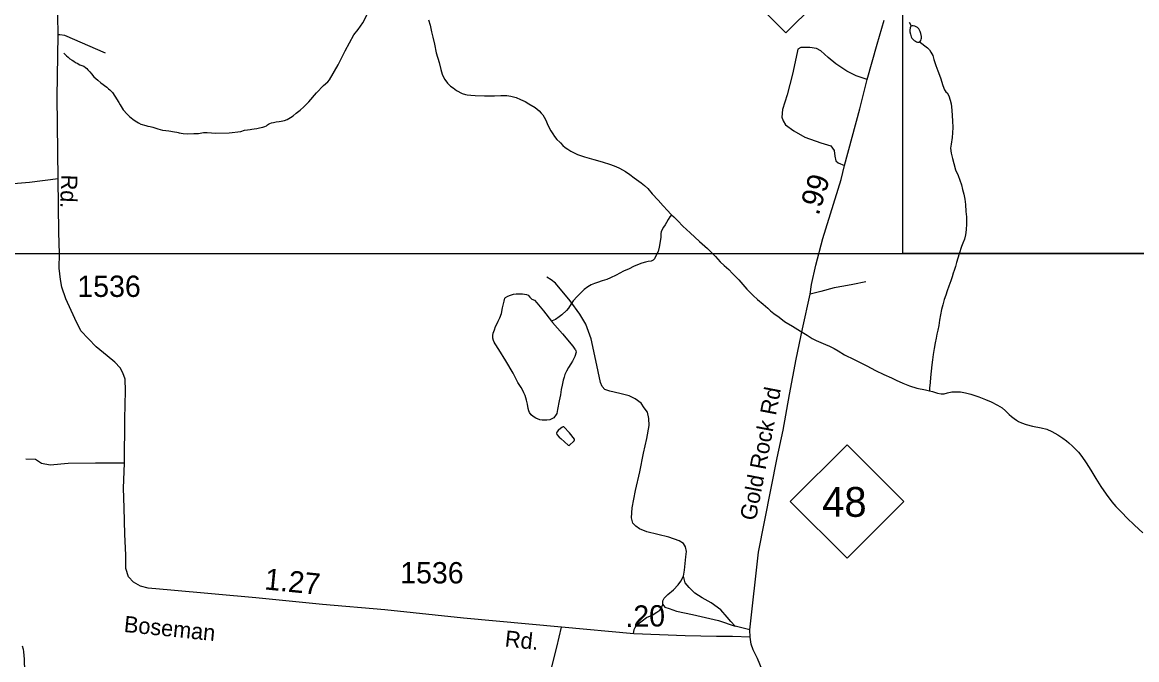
# Model space of a CAD drawing. Extents: x 2220236 to 2384410, y 720751 to 894131.
# Drawn here: x 2347089 to 2353622, y 823644 to 827382 of the extents above; entities that cross this region are included whole.
import ezdxf

# ---------------------------------------------------------------- set-up
doc = ezdxf.new("R2010")
doc.units = 0
for name, color, linetype in [('Exist Hydrographic Creek Single Shore', 7, 'Continuous'), ('Exist Hydrographic Misc Water Feature', 7, 'Continuous'), ('Exist Hydrographic Pond Under 1500 Sq Ft', 7, 'Continuous'), ('Exist Road Non-System Type 51', 7, 'Continuous'), ('Exist Road Primary NC Attributed', 7, 'Continuous'), ('Exist Road Primary NC Label', 7, 'Continuous'), ('Exist Road Primary NC Service Mileage Hundredths English Label', 7, 'Continuous'), ('Exist Road Primary NC Shield CELL', 7, 'Continuous'), ('Exist Road Primary NC Shield Number Label', 7, 'Continuous'), ('Exist Road Secondary Mileage Hundredths English Label', 7, 'Continuous'), ('Exist Road Secondary Type 51 Attributed', 7, 'Continuous'), ('Exist Road Secondary Type 51 Label', 7, 'Continuous'), ('Exist Road Secondary Type 51 Number Label', 7, 'Continuous'), ('Map Preparation Inset Cut Line', 7, 'Continuous')]:
    doc.layers.add(name, color=color, linetype=linetype)

msp = doc.modelspace()

# ---------------------------------------------------------------- linework, layer by layer
at = {"layer": 'Exist Hydrographic Creek Single Shore'}
for points in [[(2349470.8, 827397), (2349479.3, 827365.5), (2349487.8, 827327.1), (2349496.1, 827294), (2349504.6, 827253.9), (2349515.2, 827203.5), (2349532, 827146.1), (2349542.5, 827105.5), (2349550.8, 827077.9), (2349557.5, 827060.8), (2349565.3, 827046.4), (2349581.6, 827025), (2349599.7, 827006.7), (2349613.9, 826996.8), (2349633.8, 826982.9), (2349668, 826965.2), (2349686.7, 826958.8), (2349696.3, 826955.9), (2349717.7, 826954.1), (2349744.4, 826952.9), (2349798.3, 826950.9), (2349856.3, 826951.6), (2349894.4, 826952.5), (2349928.9, 826952.3), (2349952.3, 826948.9), (2349984.4, 826941.4), (2350010.5, 826930), (2350036.9, 826917.9), (2350059.2, 826904.1), (2350095.2, 826882.6), (2350119.6, 826863.2), (2350131.6, 826849.6), (2350139.9, 826839.4), (2350156.2, 826811.2), (2350172.7, 826775.8), (2350187.1, 826746.2), (2350198.3, 826727.6), (2350208.4, 826713.3), (2350223.6, 826694.2), (2350239.7, 826678.4), (2350243.8, 826674.7), (2350257.8, 826660.5), (2350272.1, 826648.6), (2350287.3, 826637.7), (2350304.5, 826626.9), (2350344.7, 826607.2), (2350384.7, 826592.5), (2350439.2, 826576.6), (2350489.3, 826563.3), (2350537.5, 826547.8), (2350569.5, 826536), (2350589.6, 826526.3), (2350607.7, 826517.2), (2350625.8, 826506.5), (2350650.2, 826489.4), (2350676.3, 826469.8), (2350716.8, 826440.3), (2350736.8, 826424.7), (2350755.3, 826406.7), (2350781.5, 826376.6), (2350815.8, 826339.3), (2350846.4, 826305.4), (2350870.9, 826277.6), (2350891.1, 826256.4), (2350895.9, 826252.3)], [(2350895.9, 826252.3), (2350909.1, 826240.7), (2350931.4, 826218.7), (2350961.9, 826187.1), (2351004.2, 826147.8), (2351058.8, 826096.5), (2351105.5, 826055.1), (2351152, 826007.8), (2351180.5, 825977.8), (2351204.7, 825955.8), (2351230.9, 825932.2), (2351253.2, 825908.5), (2351283.7, 825878.6), (2351289.8, 825872.9), (2351336.4, 825817.4), (2351374.7, 825779.6), (2351399.3, 825756), (2351431.6, 825728.7), (2351459.8, 825705.3), (2351475.9, 825689.5), (2351494.2, 825675.5), (2351526.3, 825652.2), (2351557.2, 825627.8), (2351567.3, 825621), (2351604.9, 825600.3), (2351651.4, 825571), (2351689.8, 825547.9), (2351720.1, 825527.8), (2351742.2, 825516.6), (2351798.3, 825493.3), (2351820.4, 825483.7), (2351848.5, 825470.1), (2351872.7, 825456.3), (2351909.2, 825432.2), (2351965.4, 825404.9), (2352040.1, 825367.9), (2352090.1, 825340.5), (2352140.7, 825316.9), (2352184.8, 825297.4), (2352212.9, 825283.8), (2352251.1, 825265.6), (2352289.4, 825250.8), (2352333.6, 825237.2), (2352383.7, 825226.1), (2352407.8, 825220.5)], [(2352407.8, 825220.5), (2352425.7, 825216.3), (2352454, 825206.7), (2352476.1, 825203.6), (2352493.5, 825204.3), (2352514, 825210.1), (2352538.1, 825214.4), (2352562, 825216), (2352589.9, 825214.8), (2352617.7, 825208.4), (2352650.2, 825201.5), (2352696.5, 825185.4), (2352736.5, 825170), (2352768.6, 825156.5), (2352807.1, 825137.4), (2352833, 825121.4), (2352853.4, 825103.2), (2352875.6, 825082.1), (2352889.2, 825071.2), (2352903.8, 825058.6), (2352918.1, 825048.4), (2352930.2, 825040.7), (2352946.3, 825032.5), (2352974.2, 825022.8), (2353012.3, 825013.8), (2353062.6, 825004.4), (2353094.8, 824995.9), (2353124.9, 824983), (2353159.2, 824963.1), (2353188.9, 824942.9), (2353210.5, 824928.4), (2353224.8, 824915.9), (2353245.9, 824896.1), (2353280.5, 824860.7), (2353300.5, 824836.9), (2353327, 824799.3), (2353353.8, 824755.4), (2353382.3, 824708), (2353412.8, 824660), (2353443.2, 824614.6), (2353475.9, 824570.7), (2353500.3, 824543.1), (2353518.4, 824525.8), (2353536.6, 824505.9), (2353565.1, 824475.9), (2353609.5, 824432.7), (2353658.2, 824389.4)], [(2347088.4, 823726.8), (2347092.8, 823706.6), (2347094.8, 823691), (2347099.5, 823648.5), (2347102.5, 823574.8)]]:
    msp.add_lwpolyline(points, dxfattribs=at)
at = {"layer": 'Exist Hydrographic Misc Water Feature'}
for points in [[(2347332, 827200.5), (2347348, 827184.8), (2347358.2, 827177), (2347368.1, 827168.2), (2347380.2, 827160.5), (2347390.3, 827154.3), (2347400.5, 827146.5), (2347410.5, 827143), (2347426.3, 827132.8), (2347438.6, 827129.4), (2347450, 827123.9), (2347458.5, 827117.1), (2347466.6, 827111.5), (2347472.8, 827103.5), (2347484.8, 827091.9), (2347494.8, 827079.8), (2347509, 827061.7), (2347531.1, 827043.6), (2347549.5, 827026.3), (2347583.7, 827000.8), (2347593.6, 826992), (2347601.7, 826986.7), (2347607.8, 826980.4), (2347617.7, 826971), (2347632.1, 826948.6), (2347654.3, 826910.8), (2347662.4, 826897.3), (2347680.6, 826869.2), (2347703, 826843.2), (2347719.1, 826827.4), (2347745.2, 826807.8), (2347759.4, 826797.9), (2347769.5, 826791.7), (2347783.5, 826785.7), (2347813.4, 826776.1), (2347823.7, 826773.3), (2347837.6, 826770.6), (2347853.6, 826766.3), (2347883.5, 826757), (2347909.7, 826750.5), (2347929.8, 826747.4), (2347947.6, 826744.9), (2347959.8, 826743.7), (2347969.8, 826741.5), (2347981.7, 826739.7), (2347993.9, 826737.6), (2348001.9, 826735.6), (2348007.9, 826733.2), (2348019.7, 826732), (2348031.9, 826730.2), (2348056, 826728), (2348094, 826730.2), (2348121.9, 826730.6), (2348151.9, 826735.2), (2348173.2, 826736), (2348223.9, 826731.5), (2348301.9, 826733.7), (2348369.8, 826742.4), (2348391.9, 826748.9), (2348409.9, 826750.6), (2348423.9, 826752.8), (2348433.7, 826754.9), (2348447.7, 826757.1), (2348463.7, 826759.4), (2348479.6, 826763.3), (2348499.8, 826767.4), (2348510.8, 826771.2), (2348519.5, 826775.5), (2348525.5, 826780), (2348531.6, 826784.2), (2348539.3, 826787.8), (2348549.3, 826792.4), (2348561.4, 826794.6), (2348577.3, 826798.5), (2348595.2, 826800.9), (2348607.3, 826803), (2348625.2, 826807), (2348641.4, 826812.6), (2348661.3, 826823.3), (2348677, 826832.8), (2348695, 826849.3), (2348716.9, 826867.2), (2348738.8, 826885.5), (2348768.4, 826916.3), (2348814.2, 826968), (2348853.8, 827012.3), (2348879.5, 827033.1), (2348889.5, 827045), (2348940.8, 827131.8), (2348982.1, 827213.9), (2349007.7, 827261.5), (2349033.3, 827308.5), (2349057, 827340.7), (2349071, 827358.6), (2349084.6, 827378.9), (2349112.3, 827430.9)], [(2352287.9, 827383.5), (2352296.6, 827369.8), (2352299.4, 827358.4)], [(2352349.4, 827267.9), (2352363.6, 827257.6), (2352379.6, 827244.5), (2352395.8, 827232.7), (2352408.1, 827220.1), (2352416.2, 827206.6), (2352426.2, 827186.4), (2352432.7, 827164.6), (2352445, 827129), (2352457.4, 827097.4), (2352471.9, 827056.9), (2352486.6, 827011.6), (2352495.2, 826985.7), (2352503.5, 826973.9), (2352511, 826967.6), (2352521.2, 826950), (2352529.5, 826925.7), (2352534, 826903.6), (2352538.4, 826867.6), (2352540.7, 826834.3), (2352543, 826803.8), (2352543.5, 826766.1), (2352541.9, 826734.2), (2352540.1, 826706.2), (2352534.7, 826668.3), (2352530.8, 826644.1), (2352535.3, 826614.1), (2352541.8, 826583.9), (2352549.9, 826554), (2352560.3, 826516.7), (2352574.8, 826482.8), (2352585.1, 826457), (2352595, 826429.5), (2352601.8, 826400.9), (2352608.1, 826374.9), (2352614.6, 826344.9), (2352618.9, 826312.9), (2352621.5, 826273), (2352623.8, 826240.9), (2352624.1, 826200.9), (2352622.6, 826164.7), (2352618.9, 826135.1), (2352613.3, 826110.9), (2352603.5, 826086.8), (2352595.8, 826066.8), (2352582.4, 826024.3), (2352574.6, 825998.7), (2352566.8, 825973.7), (2352559.2, 825950.4), (2352551.6, 825926.2), (2352545.7, 825910.5), (2352540, 825889.6), (2352532.1, 825865.6), (2352520.6, 825834), (2352510.8, 825808), (2352503.4, 825781.4), (2352493.6, 825755.8), (2352486, 825725.9), (2352478.3, 825697.7), (2352467, 825634.9), (2352461.4, 825603.5), (2352455.6, 825577), (2352451, 825552.8), (2352446.4, 825530.6), (2352440.6, 825503.1), (2352435.1, 825468.5), (2352429.3, 825434.7), (2352425.7, 825402.4), (2352422.2, 825374.4), (2352416.6, 825336.4), (2352413.1, 825300.2), (2352411.4, 825270.6), (2352407.8, 825236.9), (2352407.8, 825220.5)], [(2350895.9, 826252.3), (2350885.5, 826241.4), (2350875.6, 826226.2), (2350865.8, 826207.8), (2350857.9, 826194.3), (2350848.3, 826179.8), (2350838.4, 826164), (2350834.3, 826153), (2350832.7, 826144), (2350832.9, 826121.7), (2350829.4, 826096.3), (2350823.5, 826063.3), (2350816, 826039), (2350802.1, 826008.9), (2350794.4, 825995.4), (2350786.6, 825986.9), (2350776.7, 825980.9), (2350758.4, 825978.5), (2350742.5, 825974.6), (2350720.6, 825970.4), (2350694.8, 825960.2), (2350672.9, 825949.4), (2350647.2, 825936.9), (2350613.3, 825923.4), (2350569.6, 825900.2), (2350537.7, 825884.2), (2350515.8, 825874.1), (2350487.9, 825865.7), (2350462, 825857.1), (2350443.9, 825850.8), (2350423.2, 825842.4), (2350404.4, 825830.1), (2350382.4, 825814.5), (2350360.6, 825793.9), (2350341.1, 825773.4), (2350319.1, 825749.5), (2350306.7, 825731.9), (2350291.7, 825705.1), (2350279.4, 825691.4), (2350252.2, 825666.4), (2350236.3, 825654.2), (2350214.6, 825640.2), (2350194.5, 825632.2), (2350190.4, 825629.4)]]:
    msp.add_lwpolyline(points, dxfattribs=at)
at = {"layer": 'Exist Hydrographic Pond Under 1500 Sq Ft'}
for points in [[(2352299.4, 827358.4), (2352296.9, 827355), (2352294.2, 827349.3), (2352292.4, 827336.8), (2352292.5, 827326.9), (2352295.7, 827313.3), (2352300.9, 827297.1), (2352304.5, 827289.7), (2352308.7, 827284.3), (2352317.9, 827275.5), (2352324.6, 827270.8), (2352331.4, 827267.2), (2352337.3, 827265.8), (2352345.2, 827266.1), (2352349.1, 827267.9), (2352349.4, 827267.9)], [(2352349.4, 827267.9), (2352352.6, 827270.3), (2352356, 827275.4), (2352358.9, 827283.7), (2352361, 827289.7), (2352361.4, 827294.6), (2352360.9, 827299.5), (2352356.6, 827315.8), (2352352.5, 827327.8), (2352344.3, 827343.8), (2352338.1, 827351.1), (2352330, 827355.7), (2352320.7, 827359.3), (2352312.1, 827361.5), (2352306.2, 827361.3), (2352300, 827359.4), (2352299.4, 827358.4)], [(2350190.4, 825629.4), (2350196.6, 825621.4), (2350255.1, 825554.9), (2350316.2, 825483.5), (2350328.4, 825465.3), (2350332.5, 825461.2), (2350334.4, 825455.7), (2350336.7, 825447.6), (2350328.8, 825423.3), (2350324.9, 825415), (2350315.2, 825394.9), (2350305.3, 825379.1), (2350291.8, 825357.2), (2350279.8, 825337), (2350270.1, 825316.9), (2350265.2, 825300.3), (2350260.7, 825282.7), (2350253, 825254.5), (2350247.1, 825229), (2350243.5, 825198.3), (2350236.1, 825161.9), (2350226.6, 825112.3), (2350222.7, 825088.5), (2350215, 825075.7), (2350209.1, 825068.2), (2350205.1, 825062.2), (2350197.4, 825057.9), (2350181.2, 825051.3), (2350163.2, 825049.9), (2350137.3, 825048.9), (2350123.5, 825050.6), (2350100.4, 825060.5), (2350083, 825070.3), (2350071.4, 825079.7), (2350062.6, 825094.1), (2350058.6, 825103.8), (2350054.4, 825118.4), (2350050.1, 825142.1), (2350045.2, 825166.6), (2350041.7, 825180.2), (2350037.5, 825194.1), (2350029.3, 825210.2), (2350023.2, 825222.1), (2350013, 825239.7), (2349994.7, 825269.5), (2349965.9, 825324.8), (2349923.2, 825396.9), (2349882.4, 825464.2), (2349861.7, 825496.1), (2349855.7, 825507.4), (2349851.7, 825515.4), (2349847.2, 825530), (2349847.2, 825545.8), (2349848.9, 825559.6), (2349853.1, 825569.6), (2349857, 825579.6), (2349863.8, 825598), (2349872.6, 825615.7), (2349878.2, 825629.7), (2349888, 825648.2), (2349897.8, 825674.2), (2349903.3, 825707.9), (2349909.2, 825730.5), (2349912.9, 825746), (2349918.7, 825764.3), (2349922.4, 825768.7), (2349934.6, 825776.5), (2349950.4, 825783), (2349968.3, 825787), (2349984.3, 825789.3), (2350002.9, 825790.7), (2350020.4, 825789.8), (2350044.5, 825785.9), (2350054.5, 825782.4), (2350064.5, 825770.3), (2350076.8, 825758.6), (2350090.8, 825752.7), (2350104.9, 825736.8), (2350143.6, 825689.2), (2350190.4, 825629.4)], [(2350246.8, 824940.8), (2350289, 824903.1), (2350295, 824901.1), (2350324.8, 824927.6), (2350326.8, 824933.5), (2350326.7, 824937.5), (2350296.3, 824975), (2350264, 825010.4), (2350259.7, 825010.2), (2350255.8, 825008.4), (2350245.9, 825002.4), (2350230.1, 824988.7), (2350222.3, 824978.5), (2350220.2, 824971.9), (2350222.5, 824964.4), (2350236.5, 824950.2), (2350246.8, 824940.8)]]:
    msp.add_lwpolyline(points, dxfattribs=at)
at = {"layer": 'Exist Road Non-System Type 51'}
msp.add_line((2351353.9, 823820.3), (2351267.5, 823841.9), dxfattribs=at)
for points in [[(2347575.6, 827200.9), (2347337.7, 827305.1), (2347309, 827307.6), (2347298.5, 827307.6)], [(2352042.3, 827046.8), (2351976.7, 827068.7), (2351923.2, 827095.5), (2351857.5, 827139.3), (2351813.7, 827175.8), (2351770, 827214.7), (2351745.6, 827229.3), (2351706.7, 827234.2), (2351653.2, 827234.2), (2351636.2, 827224.5), (2351633.8, 827214.7), (2351626.5, 827178.2), (2351604.6, 827078.5), (2351573, 826956.8), (2351546.2, 826871.6), (2351541.4, 826825.4), (2351548.7, 826803.5), (2351563.3, 826781.6), (2351611.9, 826745.1), (2351677.5, 826708.6), (2351770, 826674.5), (2351828.3, 826657.5), (2351847.8, 826630.7), (2351852.6, 826596.7), (2351857.5, 826569.9), (2351872.1, 826557.7), (2351908.6, 826543.1)], [(2347298.5, 826464.4), (2347131, 826443.4), (2346824.8, 826417.3), (2346523.9, 826385.8), (2346256.9, 826357), (2346133.9, 826328.2), (2345885.3, 826283.7), (2345682.1, 826240.9)], [(2350966.1, 824135.1), (2350971.9, 824170), (2350978.9, 824246.8), (2350982.4, 824278.3), (2350977.1, 824306.2), (2350964.9, 824325.4), (2350940.5, 824341.1), (2350878.6, 824362.1), (2350751.2, 824395.2), (2350707.6, 824412.7), (2350684.9, 824428.4), (2350667.5, 824445.8), (2350660.5, 824475.5), (2350664, 824534.9), (2350683.2, 824636.1), (2350709.3, 824746.1), (2350730.3, 824856.1), (2350749.5, 824941.6), (2350763.4, 825018.5), (2350761.7, 825058.6), (2350754.7, 825095.3), (2350735.5, 825121.5), (2350716.3, 825149.4), (2350681.4, 825173.8), (2350646.5, 825191.3), (2350592.4, 825205.3), (2350533.1, 825219.2), (2350503.5, 825229.7), (2350487.8, 825247.2), (2350478.2, 825269.9), (2350452, 825399), (2350424.1, 825526.5), (2350392.7, 825612), (2350357.8, 825671.4), (2350300.2, 825748.2), (2350214.7, 825852.9), (2350190.3, 825872.1), (2350164.1, 825887.9)], [(2352034.8, 825860), (2351958.6, 825845.4), (2351905.1, 825835.6), (2351848.4, 825824.3), (2351770.6, 825803.2), (2351707.3, 825787)], [(2347687.1, 824797.6), (2347517, 824797.6), (2347357.4, 824795), (2347252.7, 824784.5), (2347200.4, 824795), (2347166.4, 824818.6), (2347108.8, 824821.2)], [(2350844.1, 823968.4), (2350844.1, 823989.3), (2350851.1, 824005), (2350873.8, 824027.7), (2350906.9, 824053.9), (2350934.8, 824083.6), (2350950.5, 824104.6), (2350966.1, 824135.1)], [(2351267.5, 823841.9), (2351242.3, 823868), (2351221.4, 823894.2), (2351184.8, 823936.1), (2351127.2, 823978), (2351074.8, 824007.7), (2351031.2, 824035.6), (2350998.1, 824068.8), (2350975.4, 824094.9), (2350966.1, 824135.1)], [(2350671.4, 823795.5), (2350676.6, 823821.7), (2350681.9, 823834), (2350690.6, 823846.2), (2350722, 823872.4), (2350748.2, 823891.6), (2350781.3, 823905.5), (2350809.2, 823923), (2350826.7, 823935.2), (2350833.6, 823945.7), (2350844.1, 823968.4)], [(2350844.1, 823968.4), (2350856.3, 823952.7), (2350880.8, 823943.9), (2350924.4, 823928.2), (2351018.6, 823909), (2351170.4, 823874.1), (2351267.5, 823841.9)]]:
    msp.add_lwpolyline(points, dxfattribs=at)
at = {"layer": 'Exist Road Primary NC Attributed'}
for points in [[(2351355.5, 823776.5), (2351353.9, 823820.3), (2351405, 824274.2), (2351513.6, 824829), (2351549.3, 824991.3), (2351587.4, 825199.7), (2351625.8, 825406.1), (2351663.6, 825584.2), (2351707.3, 825787), (2351716.5, 825845), (2351741.2, 825957.2), (2351781.4, 826113.7), (2351889.1, 826460.4), (2351908.6, 826543.1), (2351999, 826874.5), (2352042.3, 827046.8), (2352101.1, 827254.1), (2352141.6, 827393.6)], [(2351426.1, 823584.2), (2351398.5, 823650.8), (2351373.4, 823701.9), (2351361.8, 823735.5), (2351355.5, 823776.5)]]:
    msp.add_lwpolyline(points, dxfattribs=at)
at = {"layer": 'Exist Road Primary NC Shield CELL'}
for points in [[(2351233.1, 827653.2), (2351566.1, 827986.2), (2351899.1, 827653.2), (2351566.1, 827320.2)], [(2351591.4, 824572), (2351924.4, 824905), (2352257.3, 824572), (2351924.4, 824239)]]:
    msp.add_lwpolyline(points, close=True, dxfattribs=at)
at = {"layer": 'Exist Road Secondary Type 51 Attributed'}
for points in [[(2350249.6, 823834.8), (2349675.4, 823888.9), (2349214.8, 823936.1), (2348848.4, 823967.5), (2348458.5, 824006.8), (2347960, 824051.3), (2347826.5, 824064.4), (2347780.7, 824074.9), (2347740.1, 824098.4), (2347711.3, 824129.9), (2347695.6, 824179.6), (2347695.6, 824258.2), (2347690.4, 824381.3), (2347685.2, 824535.8), (2347682.6, 824651), (2347687.1, 824797.6), (2347690.4, 825056.9), (2347693, 825221.8), (2347691.7, 825289.9), (2347678.6, 825326.6), (2347662.9, 825355.4), (2347631.5, 825389.4), (2347587, 825426.1), (2347521.6, 825478.5), (2347432.6, 825572.7), (2347396, 825646.1), (2347343.7, 825761.3), (2347320.1, 825829.4), (2347312.3, 825873.9), (2347304.4, 825939.4), (2347307.3, 826026.5), (2347302.4, 826150.2), (2347298.5, 826464.4), (2347293.3, 826943.6), (2347298.5, 827307.6), (2347293.3, 827650.6)], [(2350178.1, 823539.8), (2350223.4, 823717.9), (2350249.6, 823834.8)], [(2351355.5, 823776.5), (2351251.8, 823781.3), (2351158.6, 823780.7), (2350975.6, 823783.5), (2350674.4, 823796.4), (2350249.6, 823834.8)]]:
    msp.add_lwpolyline(points, dxfattribs=at)
at = {"layer": 'Map Preparation Inset Cut Line'}
for points in [[(2352250.4, 836555.8), (2366536.4, 836555.8), (2366536.4, 826026.4), (2352250.4, 826026.4), (2352250.4, 836555.8)], [(2352250.4, 836555.8), (2366536.4, 836555.8), (2366536.4, 826026.4), (2352250.4, 826026.4), (2352250.4, 836555.8)], [(2346103.7, 826026.5), (2370568.5, 826026.5), (2370568.5, 816974.7), (2346103.7, 816974.7), (2346103.7, 826026.5)], [(2346103.7, 826026.5), (2370568.5, 826026.5), (2370568.5, 816974.7), (2346103.7, 816974.7), (2346103.7, 826026.5)]]:
    msp.add_lwpolyline(points, dxfattribs=at)

# ---------------------------------------------------------------- texts
at = {"layer": 'Exist Road Primary NC Label'}
msp.add_text('Gold Rock Rd', height=95, rotation=79.17506, dxfattribs=at).set_placement((2351388.8, 824455.9))
at = {"layer": 'Exist Road Primary NC Service Mileage Hundredths English Label'}
msp.add_text('.99', height=125, rotation=72.73798, dxfattribs=at).set_placement((2351756.7, 826245))
at = {"layer": 'Exist Road Primary NC Shield Number Label'}
msp.add_text('48', height=175, dxfattribs=at).set_placement((2351778.5, 824482.3))
at = {"layer": 'Exist Road Secondary Mileage Hundredths English Label'}
for s, rotation, p in [('1.27', 354.21531, (2348505.1, 824057.3)), ('.20', 0.76229, (2350625.4, 823836.8))]:
    msp.add_text(s, height=125, rotation=rotation, dxfattribs=at).set_placement(p)
at = {"layer": 'Exist Road Secondary Type 51 Label'}
for s, rotation, p in [('Rd.', 267.99335, (2347317.7, 826490.2)), ('Boseman', 354.21531, (2347681.3, 823807.7)), ('Rd.', 353.80621, (2349914.7, 823722.6))]:
    msp.add_text(s, height=95, rotation=rotation, dxfattribs=at).set_placement(p)
at = {"layer": 'Exist Road Secondary Type 51 Number Label'}
for p in [(2347411.5, 825771.7), (2349304.3, 824091.8)]:
    msp.add_text('1536', height=125, dxfattribs=at).set_placement(p)

doc.saveas('drawing.dxf')
